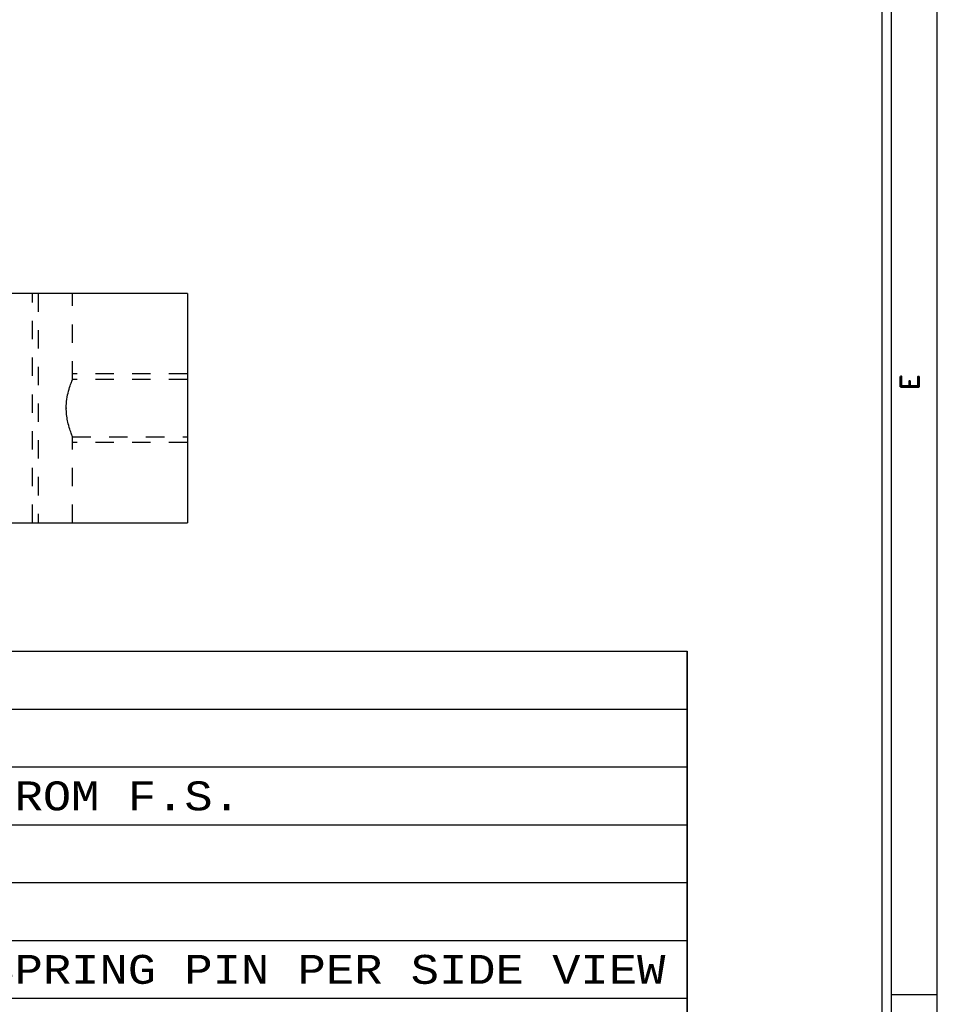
# Model space of a CAD drawing. Header units: inches. Extents: x 3 to 289, y 4 to 291.
# Tile 377 of 634: x 156.73 to 161.72, y 178.89 to 184.25. Entities that reach past the tile are written whole.
import ezdxf
from ezdxf.enums import TextEntityAlignment as Align

# ---------------------------------------------------------------- set-up
doc = ezdxf.new("R2010")
doc.units = ezdxf.units.IN
doc.header["$LTSCALE"] = 0.5
doc.header["$MEASUREMENT"] = 0
doc.linetypes.add('HIDDEN', pattern=[0.225, 0.15, -0.075])
for name, color, linetype in [('DBU', 7, 'Continuous'), ('PLOTVIEW1', 7, 'Continuous'), ('STR_1', 7, 'Continuous')]:
    doc.layers.add(name, color=color, linetype=linetype)
doc.styles.add('VERO5-RomanD', font='romand__.ttf')
doc.styles.add('VERO9-Courier New', font='cour.ttf')

msp = doc.modelspace()

# ---------------------------------------------------------------- linework, layer by layer
at = {"layer": 'DBU', "color": 56, "linetype": 'Continuous'}
for p, q in [((146.5574, 180.8108), (160.3621, 180.8108)), ((160.3621, 176.7163), (160.3621, 180.8108)), ((160.3621, 180.8108), (160.3621, 176.7163)), ((146.5574, 180.4958), (160.3621, 180.4958)), ((146.5574, 180.1808), (160.3621, 180.1808)), ((146.5574, 179.8659), (160.3621, 179.8659)), ((146.5574, 179.5509), (160.3621, 179.5509)), ((146.5574, 179.236), (160.3621, 179.236)), ((146.5574, 178.921), (160.3621, 178.921))]:
    msp.add_line(p, q, dxfattribs=at)
at = {"layer": 'PLOTVIEW1', "color": 97, "linetype": 'Continuous'}
for p, q in [((161.4247, 173.94), (161.4247, 207.94)), ((161.4747, 173.94), (161.4747, 207.94)), ((161.7247, 173.94), (161.7247, 207.94)), ((161.7247, 178.94), (161.4747, 178.94))]:
    msp.add_line(p, q, dxfattribs=at)
at = {"layer": 'STR_1', "color": 190, "linetype": 'Continuous'}
for p, q in [((157.641, 182.7601), (146.641, 182.7601)), ((157.641, 182.7601), (157.641, 181.5101)), ((146.641, 181.5101), (157.641, 181.5101))]:
    msp.add_line(p, q, dxfattribs=at)
at = {"layer": 'STR_1', "color": 254, "linetype": 'HIDDEN'}
for p, q in [((156.7972, 181.5101), (156.7972, 182.7601)), ((156.8285, 182.7601), (156.8285, 181.5101)), ((157.016, 182.2913), (157.016, 182.7601)), ((157.641, 182.3226), (157.0159, 182.3226)), ((157.0053, 182.2635), (157.0078, 182.2706)), ((157.0078, 182.2706), (157.0101, 182.2767)), ((157.0101, 182.2767), (157.0115, 182.2804)), ((157.0115, 182.2804), (157.0128, 182.2835)), ((157.0128, 182.2835), (157.0139, 182.2862)), ((157.0139, 182.2862), (157.0146, 182.2881)), ((157.0146, 182.2881), (157.0153, 182.2896)), ((157.0153, 182.2896), (157.0157, 182.2906)), ((157.0157, 182.2906), (157.0159, 182.2912)), ((157.641, 182.2913), (157.0159, 182.2913)), ((157.0159, 182.2912), (157.016, 182.2913)), ((156.9893, 182.2066), (156.9917, 182.2174)), ((156.9917, 182.2174), (156.9942, 182.2277)), ((156.9942, 182.2277), (156.997, 182.2376)), ((156.997, 182.2376), (156.9997, 182.2469)), ((156.9997, 182.2469), (157.0025, 182.2556)), ((157.0025, 182.2556), (157.0053, 182.2635)), ((156.9821, 182.1474), (156.9828, 182.1596)), ((156.9828, 182.1596), (156.9839, 182.172)), ((156.9839, 182.172), (156.9854, 182.1842)), ((156.9854, 182.1842), (156.9872, 182.1956)), ((156.9872, 182.1956), (156.9893, 182.2066)), ((156.9819, 182.1351), (156.9821, 182.1474)), ((156.9819, 182.1365), (156.9819, 182.1326)), ((156.982, 182.1267), (156.9819, 182.1351)), ((156.9823, 182.1176), (156.982, 182.1267)), ((156.9829, 182.1085), (156.9823, 182.1176)), ((156.9837, 182.0995), (156.9829, 182.1085)), ((156.9847, 182.091), (156.9837, 182.0995)), ((156.9859, 182.0826), (156.9847, 182.091)), ((156.9872, 182.0745), (156.9859, 182.0826)), ((156.9888, 182.0662), (156.9872, 182.0745)), ((156.9904, 182.0582), (156.9888, 182.0662)), ((156.9922, 182.0504), (156.9904, 182.0582)), ((156.995, 182.0397), (156.9922, 182.0504)), ((156.9978, 182.0296), (156.995, 182.0397)), ((157.0006, 182.0207), (156.9978, 182.0296)), ((157.0033, 182.0125), (157.0006, 182.0207)), ((157.0058, 182.0052), (157.0033, 182.0125)), ((157.0081, 181.9987), (157.0058, 182.0052)), ((157.0102, 181.9932), (157.0081, 181.9987)), ((157.012, 181.9885), (157.0102, 181.9932)), ((157.0135, 181.9848), (157.012, 181.9885)), ((157.0147, 181.982), (157.0135, 181.9848)), ((157.0153, 181.9805), (157.0147, 181.982)), ((157.0157, 181.9795), (157.0153, 181.9805)), ((157.0159, 181.9789), (157.0157, 181.9795)), ((157.016, 181.9788), (157.0159, 181.9789)), ((157.0159, 181.9788), (157.641, 181.9788)), ((157.641, 181.9476), (157.0159, 181.9476)), ((157.016, 181.5101), (157.016, 181.9789))]:
    msp.add_line(p, q, dxfattribs=at)

# ---------------------------------------------------------------- texts
at = {"layer": 'DBU', "color": 7, "linetype": 'Continuous', "style": 'VERO9-Courier New', "width": 0.931388}
for s, p, p2 in [("DRILL AND TAP 1/4-20 C'BORE PER SIDE VIEW FROM F.S.", (150.0753, 179.9446), (157.933, 179.9446)), (".189 DRILL THRU C'BORE FOR 3/8-16 TAP FOR SPRING PIN PER SIDE VIEW", (150.0753, 178.9997), (160.244, 178.9997))]:
    msp.add_text(s, height=0.15748, dxfattribs=at).set_placement(p, p2, align=Align.FIT)
at = {"layer": 'PLOTVIEW1', "color": 56, "linetype": 'Continuous', "style": 'VERO5-RomanD', "width": 0.999972}
msp.add_text('E', height=0.1, rotation=90, dxfattribs=at).set_placement((161.6252, 182.2322), (161.6252, 182.3216), align=Align.FIT)

doc.saveas('drawing.dxf')
